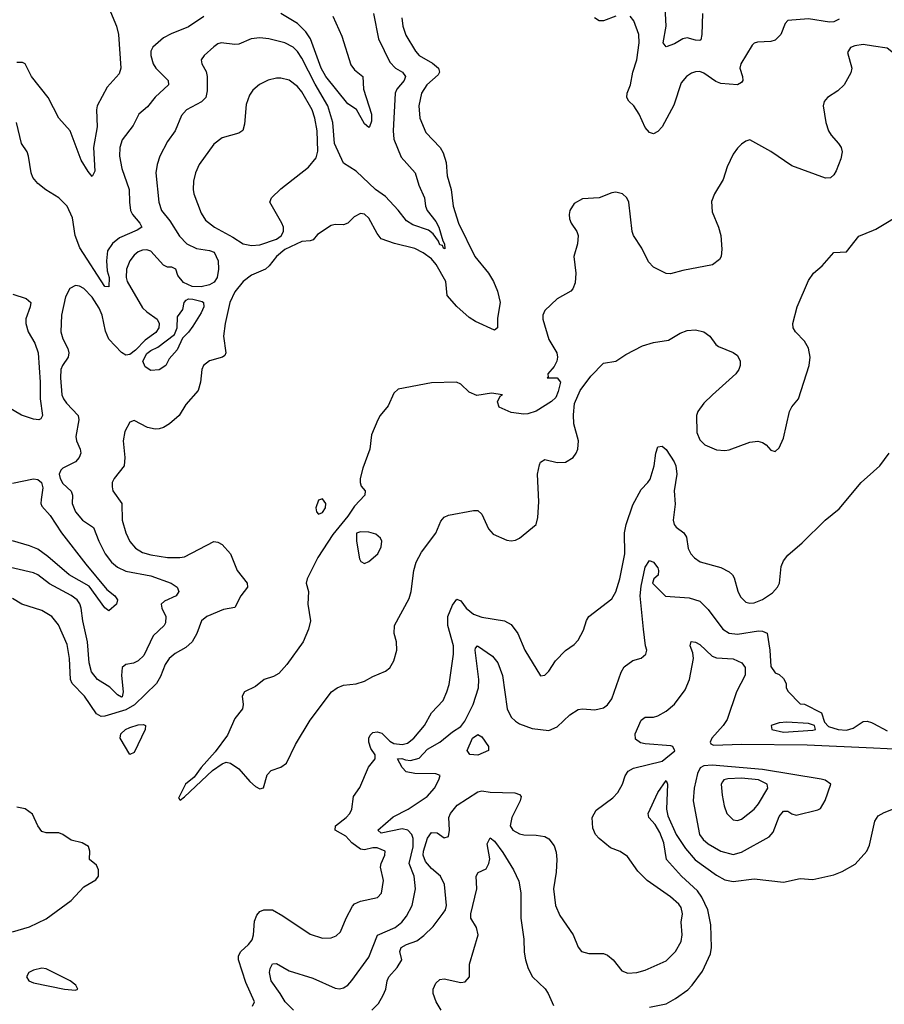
# Model space of a CAD drawing. Header units: inches. Extents: x 1552611 to 1694776, y 811966 to 917215.
# Tile 405 of 549: x 1655924 to 1660051, y 861218 to 865921. Entities that reach past the tile are written whole.
import ezdxf

# ---------------------------------------------------------------- set-up
doc = ezdxf.new("R2010")
doc.units = ezdxf.units.IN
doc.header["$MEASUREMENT"] = 0
doc.layers.add('B6856', color=7, linetype='Continuous')
doc.layers.add('B6866', color=7, linetype='Continuous')

msp = doc.modelspace()

# ---------------------------------------------------------------- linework, layer by layer
at = {"layer": 'B6856', "color": 5}
for points, elevation in [([(1659182.9, 865950), (1659180.4, 865850), (1659175.5, 865824.5), (1659170, 865821), (1659150, 865823.2), (1659110, 865834.8), (1659090, 865829.8), (1659050, 865806.5), (1659010, 865791.3), (1658995.1, 865810), (1659009.3, 865890), (1659002.7, 866010)], 860), ([(1656350, 865978.4), (1656386.1, 865890), (1656395.9, 865850), (1656405.8, 865690), (1656398, 865662), (1656341, 865599), (1656294.4, 865510), (1656290.1, 865490), (1656294.3, 865410), (1656276.1, 865310), (1656282, 865198), (1656270, 865172.7), (1656250, 865196.2), (1656216.5, 865250), (1656164.7, 865390), (1656111.3, 865451.3), (1656059.9, 865550), (1655980.2, 865650), (1655950, 865711), (1655937.3, 865717.3), (1655910, 865716.5)], 820), ([(1657612.9, 865950), (1657636.6, 865830), (1657690, 865717.5), (1657718, 865690), (1657751.1, 865670), (1657765.6, 865650), (1657758.8, 865630), (1657723.6, 865590), (1657715.6, 865570), (1657707.3, 865390), (1657709.7, 865349.7), (1657744.3, 865264.3), (1657811, 865190), (1657828.7, 865130), (1657856.3, 865070), (1657861.3, 865030), (1657868.8, 865010), (1657910, 864957.4), (1657925.1, 864930), (1657944.2, 864864.2), (1657952.4, 864850), (1657953.4, 864826.6), (1657946.2, 864830), (1657942, 864842), (1657930, 864845.3), (1657922.8, 864862.8), (1657897.7, 864897.7), (1657875.1, 864915.1), (1657801.2, 864941.2), (1657770, 864959.9), (1657730, 865011.3), (1657670, 865075.9), (1657621.6, 865110), (1657530, 865197.7), (1657470, 865235.6), (1657425.9, 865330), (1657418.3, 865430), (1657395.2, 865510), (1657333.9, 865613.9), (1657270, 865737.2), (1657250, 865769.8), (1657230, 865789.8), (1657190, 865811.3), (1657113.2, 865830), (1657070, 865834.6), (1657029.5, 865830.5), (1656970, 865804.2), (1656950, 865802.2), (1656886, 865810), (1656870, 865806.6), (1656850, 865791.9), (1656804.9, 865750), (1656790.4, 865730), (1656794, 865710), (1656813.8, 865673.9), (1656818.5, 865650), (1656818.6, 865581.4), (1656812.2, 865550), (1656791.3, 865528.7), (1656720.3, 865490), (1656695.8, 865464.2), (1656665.4, 865390), (1656630, 865339.7), (1656593.4, 865270), (1656579.7, 865230), (1656574, 865190), (1656587.7, 865050), (1656600.2, 865010), (1656640.2, 864960.2), (1656686.8, 864886.8), (1656722, 864850), (1656767.8, 864827.8), (1656830, 864819.3), (1656851.4, 864810), (1656870.6, 864770), (1656873.2, 864730), (1656866.8, 864690), (1656852.1, 864667.9), (1656830, 864654.5), (1656790, 864644.6), (1656746.8, 864646.8), (1656705.2, 864665.2), (1656679.1, 864699.1), (1656669.4, 864730), (1656650, 864739.1), (1656630, 864738.4), (1656610, 864748.2), (1656550, 864816), (1656530, 864821.4), (1656510, 864819.9), (1656490, 864812.8), (1656470, 864796.8), (1656449.4, 864770), (1656433.7, 864730), (1656431.6, 864690), (1656436.6, 864670), (1656510, 864545.4), (1656530, 864525.2), (1656579.6, 864490), (1656590.2, 864470), (1656587.6, 864450), (1656572.9, 864427.1), (1656522, 864390), (1656476.9, 864343.1), (1656450, 864322.4), (1656430, 864319.3), (1656410, 864331.8), (1656350, 864395.3), (1656333.7, 864433.7), (1656316.7, 864510), (1656302.8, 864542.8), (1656270, 864595.4), (1656230, 864637.7), (1656210, 864648.2), (1656190, 864650.8), (1656162.9, 864637.1), (1656143, 864597), (1656122.7, 864510), (1656120.4, 864430), (1656130, 864396.5), (1656154.1, 864350), (1656158.8, 864330), (1656155.1, 864310), (1656128.2, 864270), (1656120.4, 864250), (1656118.1, 864210), (1656125, 864130), (1656132.6, 864110), (1656147.1, 864090), (1656202.2, 864030), (1656205.4, 864010), (1656191.7, 863930), (1656194.2, 863910), (1656212.6, 863870), (1656215.2, 863850), (1656208, 863830), (1656190, 863809.8), (1656130, 863779.4), (1656120.2, 863770), (1656113, 863750), (1656116.6, 863730), (1656130, 863705.6), (1656169.5, 863669.5), (1656175.5, 863650), (1656174.4, 863610), (1656190.8, 863570), (1656224.1, 863530), (1656276.4, 863496.4), (1656300.8, 863430), (1656332, 863370), (1656361.7, 863330), (1656390, 863306.1), (1656430, 863286.3), (1656550, 863264.5), (1656647.6, 863230), (1656675.5, 863210), (1656683.6, 863190), (1656670.3, 863170), (1656615.6, 863144.4), (1656598.9, 863130), (1656602.8, 863110), (1656620.7, 863070), (1656619.1, 863040.9), (1656613, 863027), (1656561.7, 862978.3), (1656515.7, 862884.3), (1656490, 862858.7), (1656467.7, 862847.7), (1656430, 862841.1), (1656412.5, 862827.5), (1656409, 862789), (1656417.5, 862710), (1656412.5, 862687.5), (1656410, 862685.6), (1656390, 862695.8), (1656353.5, 862733.5), (1656295.3, 862770), (1656267.1, 862807), (1656255.4, 862850), (1656247, 862950), (1656225.2, 863050), (1656217.1, 863110), (1656211.2, 863131.2), (1656198.3, 863150), (1656170, 863170.4), (1656066, 863226), (1656010, 863269.8), (1655990, 863279.8), (1655810, 863319.8)], 860), ([(1657747.8, 865930), (1657753.4, 865890), (1657767.1, 865847), (1657814, 865770), (1657830.3, 865750), (1657894, 865714), (1657922.3, 865690), (1657928.3, 865670), (1657921.9, 865658.1), (1657867.8, 865610), (1657842.2, 865570), (1657829.4, 865510), (1657834.5, 865450), (1657862.8, 865382.8), (1657931.4, 865311.4), (1657945.5, 865285.5), (1657958.9, 865239), (1657964.7, 865175.3), (1657983.1, 865110), (1657993.8, 865030), (1658018.3, 864950), (1658096.3, 864790), (1658162, 864710), (1658185.4, 864670), (1658204.5, 864624.5), (1658217.8, 864570), (1658204.8, 864495.2), (1658204.9, 864450), (1658190, 864438.8), (1658099.2, 864479.2), (1658070, 864499), (1658010, 864551.6), (1657964.3, 864604.3), (1657958.1, 864670), (1657911.3, 864751.3), (1657890, 864779.2), (1657850, 864807.7), (1657810, 864828.2), (1657712.7, 864852.7), (1657650, 864874.8), (1657630, 864899.7), (1657590, 864972.6), (1657570, 864992.8), (1657550, 864995.6), (1657520.7, 864979.3), (1657490, 864949.3), (1657470, 864940.9), (1657430, 864942.9), (1657410, 864938.4), (1657344.8, 864895.2), (1657324.7, 864870), (1657310, 864864.5), (1657270, 864862), (1657190, 864822.8), (1657150, 864790.6), (1657115, 864745), (1657097.6, 864730), (1657030, 864701.1), (1656990.8, 864670), (1656950, 864620.8), (1656926.8, 864570), (1656905.1, 864470), (1656897.1, 864410), (1656907.1, 864330), (1656903, 864317), (1656891.4, 864308.6), (1656830, 864292.1), (1656801.5, 864270), (1656793.6, 864250), (1656787.6, 864190), (1656775.8, 864150), (1656716.8, 864083.2), (1656685, 864030), (1656639.6, 863990), (1656610, 863972.7), (1656590, 863966.8), (1656570, 863965.6), (1656533.4, 863973.4), (1656470, 864007.3), (1656450, 863999.3), (1656425.7, 863954.3), (1656418, 863910), (1656426.3, 863830), (1656422.6, 863790), (1656375.3, 863730), (1656365.3, 863710), (1656364.9, 863690), (1656368.7, 863670), (1656411.9, 863610), (1656412.3, 863530), (1656430.1, 863470), (1656449.2, 863429.2), (1656476.7, 863396.7), (1656510, 863376.1), (1656550, 863364.6), (1656630, 863352.8), (1656688.1, 863351.9), (1656710, 863356.2), (1656850, 863428.7), (1656870, 863426.1), (1656890, 863414.6), (1656930.7, 863370), (1656961.8, 863290), (1657010.2, 863230), (1657011.8, 863210), (1656980.1, 863170), (1656950, 863113.5), (1656896.3, 863103.7), (1656817.6, 863070), (1656791.5, 863050), (1656770.1, 862990), (1656746.6, 862950), (1656717.1, 862922.9), (1656665.5, 862894.5), (1656637.5, 862870), (1656618.3, 862841.7), (1656596.1, 862783.9), (1656576.3, 862750), (1656471.9, 862648.1), (1656430, 862624.1), (1656330, 862593.8), (1656312.5, 862592.5), (1656290, 862606), (1656233.7, 862690), (1656173.9, 862750), (1656166.4, 862770), (1656161.5, 862870), (1656150, 862937), (1656109.8, 863030), (1656077.6, 863070), (1656030, 863099.8), (1655934.7, 863130), (1655890, 863156.2)], 880), ([(1656803.1, 865936.9), (1656730, 865887.3), (1656646.5, 865853.5), (1656610, 865834), (1656559.6, 865790), (1656550.2, 865770), (1656549.2, 865750), (1656560.2, 865710), (1656574.2, 865690), (1656632.4, 865630), (1656634.9, 865610), (1656570, 865550.7), (1656534.6, 865505.4), (1656493.1, 865470), (1656464.7, 865415.3), (1656413.5, 865346.5), (1656401.3, 865310), (1656400.9, 865270), (1656411.6, 865210), (1656446.9, 865110), (1656447.6, 865050), (1656453.3, 865010), (1656463, 864990), (1656497.2, 864950), (1656506.5, 864930), (1656484.8, 864915.2), (1656400.3, 864879.7), (1656367.3, 864852.7), (1656343.4, 864816.6), (1656337.4, 864770), (1656341.9, 864721.9), (1656350.8, 864689.2), (1656350, 864644.5), (1656330, 864647), (1656210.9, 864830.9), (1656188.5, 864890), (1656175.4, 864975.4), (1656150.7, 865030), (1656110, 865070.9), (1656047.9, 865107.9), (1656010, 865138), (1655986.6, 865166.6), (1655978, 865190), (1655966.4, 865270), (1655959.2, 865290), (1655932.1, 865330), (1655908.7, 865430)], 840), ([(1657418.3, 865938.3), (1657462.1, 865842.1), (1657505, 865705), (1657521.9, 865681.9), (1657561.3, 865650), (1657564.2, 865590), (1657602.8, 865470), (1657603.1, 865436.9), (1657594, 865410), (1657590, 865406), (1657570, 865423.7), (1657531.7, 865491.7), (1657490, 865519.8), (1657385.6, 865650), (1657362.4, 865690), (1657311.4, 865830), (1657290, 865863.4), (1657250, 865903.2), (1657170, 865951)], 840), ([(1658770, 865937.7), (1658710, 865915.7), (1658690, 865915), (1658667.9, 865930)], 880), ([(1659836.2, 865923.8), (1659810, 865910.3), (1659790, 865908.9), (1659690, 865924.5), (1659590, 865917.8), (1659577.1, 865902.9), (1659557.5, 865850), (1659530, 865823.6), (1659510, 865817.4), (1659446.4, 865813.6), (1659430.3, 865809.7), (1659420.2, 865799.8), (1659365.8, 865710), (1659362, 865690), (1659374.1, 865650), (1659375.3, 865630), (1659370, 865620.9), (1659350, 865610.6), (1659270, 865616.9), (1659246.4, 865626.4), (1659190, 865665), (1659170, 865672.9), (1659150, 865672.5), (1659130, 865666), (1659107, 865650), (1659080.9, 865619.1), (1659046.8, 865513.2), (1658991.4, 865410), (1658970, 865386.3), (1658950, 865375.6), (1658930, 865381.6), (1658910, 865405.6), (1658881.4, 865470), (1658855.8, 865510), (1658832.2, 865532.2), (1658822, 865550), (1658823.5, 865570), (1658840.2, 865610), (1658850.5, 865670), (1658869.9, 865730.1), (1658881.4, 865810), (1658879.6, 865850), (1658856.1, 865916), (1658838, 865938)], 880), ([(1660000, 865794.7), (1659950, 865802.2), (1659910, 865797), (1659890, 865787.8), (1659875.8, 865764.2), (1659896.3, 865690), (1659892.1, 865667.9), (1659859.7, 865610), (1659830, 865581.8), (1659779.7, 865550), (1659764.8, 865530), (1659758.5, 865510), (1659772.8, 865430), (1659785.3, 865390), (1659796.9, 865370), (1659832.9, 865330), (1659845.3, 865310), (1659850.2, 865290), (1659844, 865256), (1659821.2, 865198.8), (1659810, 865179.5), (1659793.7, 865166.3), (1659770, 865163.5), (1659610, 865223.8), (1659510, 865291.8), (1659410, 865346.6), (1659390, 865340.4), (1659370, 865326), (1659350, 865307.1), (1659330, 865278.7), (1659301.4, 865218.6), (1659282.6, 865157.4), (1659240.3, 865090), (1659226.9, 865053.1), (1659230, 865002.8), (1659260.2, 864930), (1659270.9, 864890.9), (1659275.5, 864824.5), (1659272.6, 864790), (1659264.7, 864775.3), (1659230.4, 864750), (1659090, 864723.6), (1659030, 864707), (1659010, 864709.6), (1658950, 864738.7), (1658925.3, 864765.3), (1658893.6, 864830), (1658854.3, 864890), (1658846.9, 864910), (1658830.9, 865050), (1658822.4, 865070), (1658801.2, 865090), (1658770, 865096.9), (1658750, 865093.6), (1658690, 865069.6), (1658610, 865065.6), (1658570, 865043.7), (1658550.4, 865010), (1658547.4, 864990), (1658548.9, 864970), (1658557, 864950), (1658583.1, 864910), (1658590.3, 864890), (1658586.7, 864850), (1658569.2, 864790.8), (1658579.1, 864710), (1658576, 864664), (1658564.2, 864635.8), (1658554.8, 864625.2), (1658490, 864587.6), (1658430, 864531.5), (1658420.9, 864510), (1658420.8, 864490), (1658450, 864394), (1658487.9, 864330), (1658491.5, 864310), (1658487.5, 864290), (1658474.9, 864265.1), (1658444.6, 864230), (1658446.8, 864213.2), (1658442, 864210), (1658490, 864210.4), (1658504.9, 864190), (1658494.9, 864145.1), (1658482.8, 864117.2), (1658462.6, 864097.4), (1658390, 864051.6), (1658350, 864038), (1658330, 864036.9), (1658270, 864044.4), (1658212, 864070), (1658204.2, 864095.8), (1658217.2, 864122.8), (1658228, 864130), (1658176.6, 864136.6), (1658106.3, 864126.3), (1658070, 864141.6), (1658030, 864179.5), (1658009.6, 864189.6), (1657890, 864186.3), (1657730, 864155.6), (1657710, 864137.6), (1657683.5, 864076.5), (1657644, 864030), (1657632.9, 864010), (1657602.5, 863937.5), (1657595.1, 863870), (1657561.4, 863778.6), (1657548.6, 863730), (1657548.4, 863710), (1657553.8, 863693.8), (1657572.9, 863670), (1657570.8, 863650), (1657522.6, 863597.4), (1657490, 863549.4), (1657417.9, 863462.1), (1657347.2, 863352.8), (1657296.3, 863250), (1657291.9, 863230), (1657302.8, 863190), (1657299.7, 863130), (1657311.3, 863050), (1657303.2, 863010), (1657277.3, 862950), (1657199.5, 862840.5), (1657161.2, 862798.8), (1657135.5, 862784.5), (1657090.4, 862770), (1657050, 862735.8), (1656996.4, 862710), (1656985.3, 862690), (1656990.2, 862650), (1656987, 862630), (1656950, 862583.6), (1656915.5, 862504.5), (1656856.4, 862423.6), (1656790, 862349.7), (1656756.2, 862303.8), (1656715.6, 862270), (1656682.3, 862202.3), (1656690, 862194), (1656710, 862208.8), (1656844.9, 862335.1), (1656890, 862367.4), (1656910, 862374.7), (1656930, 862370.2), (1656970, 862342.7), (1657022.2, 862282.2), (1657050, 862258.5), (1657070, 862247.6), (1657087.8, 862252.2), (1657105.2, 862314.8), (1657124.7, 862335.3), (1657170, 862350.2), (1657198, 862370), (1657241, 862459), (1657310, 862575.5), (1657412.6, 862710), (1657439.6, 862730), (1657470, 862742.2), (1657530, 862749.2), (1657570, 862761.6), (1657610, 862784.7), (1657669.9, 862810.1), (1657690, 862826), (1657710, 862858.7), (1657724.4, 862910), (1657722.1, 862950), (1657710.7, 862990), (1657713, 863027), (1657783.4, 863156.6), (1657792.5, 863190), (1657804.5, 863290), (1657815.7, 863330), (1657842.2, 863377.8), (1657910, 863469.2), (1657934.9, 863525.1), (1657950, 863544.2), (1657970, 863554.4), (1658090, 863577.6), (1658110, 863576.5), (1658130, 863559.5), (1658161.3, 863490), (1658183.5, 863463.5), (1658250, 863435.3), (1658270, 863432.2), (1658290, 863434.4), (1658310, 863444.9), (1658389.4, 863510), (1658397.2, 863542.7), (1658401.3, 863618.7), (1658395.6, 863750), (1658404.8, 863795.2), (1658410, 863807.3), (1658430, 863820.5), (1658490, 863806), (1658530, 863807.7), (1658565.6, 863830), (1658580.5, 863850), (1658588.2, 863870), (1658591.1, 863910), (1658569.6, 863990.4), (1658567, 864033), (1658572.7, 864087.3), (1658599, 864150), (1658650, 864218.8), (1658710, 864281), (1658770, 864290.4), (1658818, 864322), (1658897.2, 864362.8), (1658950, 864379.1), (1659021.2, 864390), (1659075.9, 864424.1), (1659110, 864436.5), (1659150, 864439.6), (1659190.2, 864430.2), (1659218.7, 864410), (1659247.2, 864370), (1659259.7, 864359.7), (1659330, 864331.7), (1659350, 864316.4), (1659363.6, 864290), (1659363.6, 864270), (1659356.2, 864250), (1659341.8, 864230), (1659230.3, 864130), (1659190, 864089.7), (1659160.2, 864050), (1659154.2, 864030), (1659157, 863950), (1659170, 863914.6), (1659194.3, 863890), (1659250, 863866.6), (1659290, 863863), (1659310, 863865.8), (1659410, 863903.6), (1659447.3, 863907.3), (1659470, 863901.6), (1659487.3, 863890), (1659510, 863865.5), (1659530, 863859.3), (1659550, 863876.4), (1659570, 863921.6), (1659598.1, 864050), (1659610, 864072.7), (1659641.5, 864110), (1659693, 864270), (1659697.1, 864310), (1659690, 864352.7), (1659670, 864385.1), (1659627.6, 864430), (1659616.3, 864450), (1659614.3, 864470), (1659635.1, 864550), (1659690, 864675.5), (1659713, 864710), (1659753.8, 864746.2), (1659810, 864808.5), (1659870, 864812.9), (1659930, 864887), (1660000, 864916.3)], 920), ([(1655890.8, 864610.8), (1655954.9, 864590), (1655976.9, 864570), (1655974.2, 864550), (1655953, 864493), (1655952.4, 864470), (1655964.7, 864430), (1655996.3, 864376.3), (1656012.6, 864330), (1656022.1, 864190), (1656021.1, 864110), (1656033.4, 864030), (1656025.4, 864014.6), (1656014.8, 864010), (1655990, 864013), (1655932.5, 864032.5), (1655870, 864068.7)], 840), ([(1657035.1, 861210), (1657045.1, 861230), (1657002.6, 861322.6), (1656967.8, 861430), (1656969, 861450), (1656979.8, 861470), (1657016.1, 861503.9), (1657033.1, 861526.9), (1657039.6, 861550), (1657045.2, 861614.8), (1657055.7, 861644.3), (1657070, 861660.9), (1657090, 861670.2), (1657130, 861669.2), (1657180.7, 861640.7), (1657310, 861552.7), (1657370, 861534.3), (1657410, 861535.3), (1657434.5, 861545.5), (1657454.9, 861565.1), (1657481.5, 861630), (1657512.5, 861687.5), (1657522.5, 861697.5), (1657550, 861711.6), (1657632.3, 861727.7), (1657651.5, 861748.5), (1657659.9, 861810), (1657646.7, 861873.3), (1657648.7, 861891.3), (1657666.6, 861930), (1657668.7, 861950), (1657630, 861965), (1657610, 861965.3), (1657570, 861956), (1657550, 861959.2), (1657509.9, 861990), (1657481, 862021), (1657429.1, 862050), (1657431.1, 862070), (1657482.6, 862110), (1657499.7, 862130), (1657509.6, 862150), (1657516.9, 862210), (1657546.9, 862253.1), (1657589, 862351), (1657621, 862390), (1657619.9, 862410), (1657600.5, 862440.5), (1657590.2, 862470), (1657590.2, 862490), (1657596.2, 862503.8), (1657610, 862516.8), (1657630, 862520.2), (1657653.1, 862513.1), (1657690, 862475.2), (1657710, 862464.4), (1657750, 862459.9), (1657774.4, 862465.6), (1657805.5, 862490), (1657856.8, 862550), (1657889.4, 862610.6), (1657944.8, 862670), (1657963.5, 862710), (1657973.7, 862746.3), (1657994.6, 862890), (1657993.9, 862930), (1657967.9, 863027.9), (1657967.7, 863070), (1657990, 863124), (1658010, 863153.4), (1658030, 863144.9), (1658055.1, 863110), (1658090, 863082.3), (1658130, 863067.1), (1658237.3, 863050), (1658270, 863032.6), (1658301, 862990), (1658334.4, 862910), (1658410, 862787.3), (1658430, 862790.7), (1658449.3, 862810), (1658480.8, 862859.2), (1658530, 862908), (1658570, 862936.4), (1658590, 862957.1), (1658615.3, 863004.7), (1658628.8, 863051.2), (1658640.7, 863070), (1658750, 863154.9), (1658770, 863188.2), (1658789.1, 863250), (1658813.3, 863370), (1658810.8, 863470), (1658818.3, 863510), (1658850, 863603.6), (1658890, 863677), (1658922.4, 863710), (1658932.9, 863727.1), (1658952.8, 863790), (1658960.2, 863850), (1658970, 863880.3), (1658990, 863884.7), (1659010, 863867.9), (1659047.9, 863810), (1659055.5, 863790), (1659060.4, 863750), (1659048.2, 863670), (1659052.6, 863607.4), (1659042.7, 863530), (1659048.4, 863510), (1659057.6, 863497.6), (1659093.7, 863470), (1659107.6, 863450), (1659114.6, 863394.6), (1659127.6, 863370), (1659144.6, 863350), (1659171.4, 863331.4), (1659270, 863303.9), (1659310, 863284.6), (1659325.8, 863270), (1659334.5, 863254.5), (1659352.2, 863192.2), (1659364.9, 863164.9), (1659390, 863139.2), (1659410, 863133.7), (1659430, 863135.5), (1659470, 863151.8), (1659516.7, 863183.3), (1659541.6, 863210), (1659550.7, 863230), (1659558.8, 863310), (1659570, 863336.6), (1659590, 863362.8), (1659658.4, 863421.6), (1659769.3, 863530), (1659834.9, 863585.1), (1659941.4, 863710), (1660000, 863763)], 880), ([(1655890, 863708), (1655990, 863727.8), (1656010, 863725.1), (1656027.7, 863710), (1656035, 863685), (1656025.5, 863630), (1656025, 863610), (1656030, 863597.6), (1656070, 863552.9), (1656122.7, 863470), (1656240.2, 863320.2), (1656339.2, 863199.2), (1656377.6, 863170), (1656390.3, 863150), (1656385.7, 863130), (1656350, 863098), (1656330, 863111.5), (1656255, 863215), (1656160.6, 863270), (1656057.7, 863357.7), (1656010, 863391.4), (1655970, 863408.5), (1655890, 863431.3)], 840), ([(1657230.4, 861190), (1657190.3, 861230.3), (1657167.9, 861270), (1657124.7, 861330), (1657115.5, 861370), (1657118.8, 861390), (1657130, 861411.2), (1657150, 861412.9), (1657210, 861377.5), (1657322.9, 861342.9), (1657430, 861295.9), (1657450, 861292.3), (1657470, 861296.5), (1657490, 861309.1), (1657510, 861331.6), (1657590, 861442.7), (1657632, 861548), (1657715.6, 861584.4), (1657747.5, 861610), (1657770, 861638.6), (1657796.8, 861690), (1657812.9, 861770), (1657806.4, 861830), (1657783.6, 861890), (1657802.8, 861970), (1657801.9, 862010), (1657796.4, 862030), (1657777.4, 862050), (1657750, 862056.2), (1657650, 862036.4), (1657633, 862050), (1657706.4, 862113.6), (1657777.8, 862150), (1657868.2, 862210), (1657903.6, 862250), (1657925.1, 862290), (1657931, 862311), (1657910, 862319.3), (1657810, 862320.8), (1657768.6, 862328.6), (1657748.8, 862348.8), (1657727.5, 862390), (1657747.7, 862392.3), (1657765.3, 862385.3), (1657790, 862383.1), (1657830, 862393.3), (1657870, 862436.4), (1657930, 862469.6), (1657990, 862519.4), (1658030, 862544.8), (1658049.2, 862570), (1658089.2, 862650), (1658113.4, 862730), (1658115, 862770), (1658098.2, 862910), (1658100, 862920), (1658109, 862930), (1658181.2, 862881.2), (1658206.5, 862850), (1658228, 862788), (1658250.9, 862630), (1658270.1, 862590.1), (1658290, 862570.2), (1658310, 862558.2), (1658370, 862535.5), (1658450, 862526.5), (1658490, 862543.6), (1658550, 862600.9), (1658590, 862626), (1658610, 862628.8), (1658670, 862624.9), (1658710, 862633.7), (1658730, 862648.5), (1658750, 862677.1), (1658795.6, 862804.4), (1658810, 862830.4), (1658850, 862860.7), (1658890, 862870.8), (1658913.2, 862890), (1658918, 862910), (1658911.2, 862931.2), (1658901.1, 863010), (1658885.8, 863170), (1658890, 863216), (1658910, 863306.8), (1658930, 863338.8), (1658950, 863330.6), (1658970, 863302.8), (1658974, 863290), (1658971.5, 863268.5), (1658950.7, 863250), (1658943.8, 863230), (1659007, 863167), (1659119.8, 863159.8), (1659170, 863144), (1659210, 863104.2), (1659280.2, 863010), (1659310, 862990.9), (1659350, 862986.8), (1659450, 863002.3), (1659470, 863001.2), (1659491.4, 862991.4), (1659505.4, 862910), (1659510, 862831.3), (1659530, 862802), (1659550, 862794), (1659570, 862774), (1659582, 862750), (1659582, 862730), (1659591.6, 862711.6), (1659650, 862654), (1659670, 862652), (1659751.1, 862611.1), (1659766, 862566), (1659785.5, 862545.5), (1659830.3, 862530.3), (1659870, 862527.1), (1659903.1, 862536.9), (1659950, 862569), (1659970, 862570.2), (1659990, 862564.7), (1660000, 862559.2)], 860), ([(1657605.4, 861190), (1657637.2, 861222.8), (1657658.8, 861261.2), (1657671.7, 861290), (1657677.7, 861330), (1657685.5, 861350), (1657725.8, 861394.2), (1657748.3, 861430), (1657739.1, 861470), (1657745.5, 861490), (1657770, 861504.2), (1657818.8, 861521.1), (1657853.7, 861546.3), (1657898, 861590), (1657945.9, 861654.1), (1657955.7, 861670), (1657960.6, 861690), (1657952.2, 861790), (1657932.3, 861830), (1657890, 861867.3), (1657860.8, 861900.8), (1657850.2, 861930), (1657851.4, 861950), (1657870, 862012.2), (1657890, 862038.8), (1657916.5, 862036.5), (1657950, 862013.1), (1657970, 862020.5), (1657976.2, 862050), (1657973.1, 862110), (1657980.4, 862130), (1658012, 862170), (1658110, 862233.8), (1658130, 862237.6), (1658170, 862231.4), (1658287.7, 862227.7), (1658310, 862220.4), (1658316.9, 862210), (1658312.9, 862190), (1658272.7, 862110), (1658265.8, 862070), (1658278.3, 862050), (1658310, 862032.9), (1658330, 862027.5), (1658390, 862026.7), (1658430, 862019.5), (1658450, 862008.2), (1658475.3, 861975.2), (1658484.4, 861944.4), (1658487.9, 861910), (1658484.7, 861850), (1658472.6, 861770), (1658482, 861690), (1658501.6, 861641.6), (1658565.5, 861550), (1658590, 861491.3), (1658606, 861470), (1658641.1, 861461.1), (1658710, 861461.6), (1658730, 861453), (1658757.3, 861430), (1658798, 861378), (1658827.4, 861367.4), (1658870, 861370.2), (1658910, 861380.8), (1659010, 861426.5), (1659054.5, 861470), (1659081.1, 861518.9), (1659085.6, 861550), (1659082.2, 861610), (1659087.6, 861650), (1659080.9, 861680.9), (1659070, 861696.4), (1659030, 861730.8), (1658919.7, 861810), (1658874.6, 861854.6), (1658824.9, 861924.9), (1658790, 861947.6), (1658744.8, 861964.8), (1658689.6, 862010), (1658673, 862030), (1658659.7, 862059.8), (1658656.9, 862110), (1658675.2, 862144.8), (1658755.9, 862204.1), (1658779.7, 862230), (1658802, 862270), (1658814.7, 862310), (1658828.8, 862331.2), (1658854.2, 862345.8), (1658990, 862379.6), (1659051.7, 862428.3), (1659040.9, 862450), (1659032.2, 862452.2), (1658910, 862461.8), (1658887.8, 862467.8), (1658864.2, 862484.2), (1658862.2, 862510), (1658890, 862575.8), (1658910, 862590.3), (1658950, 862590.2), (1658970, 862596.1), (1659010, 862617.6), (1659050, 862651.5), (1659100.4, 862719.7), (1659121.4, 862770), (1659140.5, 862870), (1659137.4, 862897.4), (1659125, 862930), (1659128.6, 862951.4), (1659150, 862947.7), (1659170, 862937.1), (1659230, 862881.7), (1659250, 862873), (1659330, 862869.1), (1659370.4, 862850), (1659386.3, 862826.3), (1659386.5, 862790), (1659346, 862710), (1659301.3, 862578.7), (1659282.3, 862550), (1659228, 862490), (1659220.3, 862470), (1659223, 862463), (1659235.8, 862455.8), (1659370, 862461.5), (1659682.4, 862457.6), (1660000, 862442.5)], 840), ([(1658930, 861204.8), (1659010, 861221.1), (1659054.5, 861245.5), (1659112.7, 861287.3), (1659134.7, 861310), (1659182.8, 861377.2), (1659220.8, 861459.2), (1659226.8, 861490), (1659222.7, 861597.3), (1659208.3, 861670), (1659180.1, 861730), (1659159.5, 861759.5), (1659083.4, 861830), (1659011.3, 861910), (1658998.3, 861990), (1658979.1, 862039.1), (1658956.6, 862076.6), (1658926.6, 862110), (1658923.5, 862130), (1658969.9, 862230.1), (1659010, 862287.3), (1659016.1, 862270), (1659011, 862150), (1659017.9, 862117.9), (1659058, 862030), (1659102, 861962), (1659148.6, 861908.6), (1659250, 861835.4), (1659290, 861812.8), (1659330, 861804.6), (1659430, 861817.7), (1659570, 861800.8), (1659650, 861819.5), (1659710, 861814.3), (1659810, 861836.1), (1659850, 861852.3), (1659912.6, 861887.4), (1659968, 861950), (1659981.1, 861979), (1660000, 862064.5)], 820), ([(1655890, 861564.7), (1655970, 861588.9), (1656050, 861625.9), (1656170, 861714.5), (1656230, 861779), (1656286.7, 861813.3), (1656299.2, 861830), (1656300.2, 861860.2), (1656290, 861883.5), (1656257, 861910), (1656258, 861950), (1656251.7, 861971.7), (1656222, 861990), (1656170, 862002.4), (1656130, 862029.6), (1656110, 862038), (1656050, 862037), (1656030, 862043.7), (1656009.6, 862070), (1655985.6, 862125.6), (1655950, 862152.3), (1655910, 862159.5)], 920), ([(1657936.3, 861190), (1657911.5, 861230), (1657897.6, 861270), (1657897.6, 861290), (1657910, 861318.8), (1657930, 861337.1), (1657950, 861340.4), (1658030, 861322.7), (1658050, 861324.9), (1658070.8, 861350), (1658071.6, 861410), (1658112.4, 861550), (1658105.2, 861585.2), (1658076.8, 861630), (1658076.8, 861650), (1658105.5, 861770), (1658102.4, 861830), (1658113, 861847), (1658150, 861865.7), (1658164, 861890), (1658167.6, 861912.4), (1658155.9, 861984.1), (1658170, 862014), (1658190, 861996.9), (1658230, 861942.7), (1658280.8, 861860.8), (1658306.5, 861806.5), (1658316.3, 861750), (1658316.6, 861630), (1658330.2, 861530), (1658332, 861468), (1658337.6, 861430), (1658351.7, 861390), (1658371.2, 861350), (1658431.6, 861291.6), (1658446.2, 861270), (1658472, 861212)], 820)]:
    msp.add_lwpolyline(points, dxfattribs=dict(at, elevation=elevation))
for points, elevation in [([(1657170, 865642.3), (1657150, 865642.3), (1657110, 865632.8), (1657068.9, 865611.1), (1657036, 865584), (1657020.1, 865559.9), (1657004.5, 865515.5), (1656997.5, 865422.5), (1656988.2, 865391.8), (1656970, 865379.8), (1656890, 865357.2), (1656850, 865327.1), (1656780.7, 865230), (1656763.2, 865190), (1656753.5, 865150), (1656751.9, 865110), (1656755.6, 865090), (1656790, 864996.3), (1656810, 864964.2), (1656853.1, 864930), (1656941.9, 864881.9), (1656990, 864850.3), (1657030, 864841.8), (1657070, 864845.2), (1657150, 864873.3), (1657171.8, 864888.2), (1657182.9, 864910), (1657182.4, 864930), (1657174.7, 864950), (1657118.2, 865050), (1657125.3, 865070), (1657170, 865112.7), (1657302.5, 865217.5), (1657338.5, 865261.5), (1657347.1, 865292.9), (1657344.1, 865390), (1657333.2, 865450), (1657319.7, 865490), (1657270, 865576), (1657250, 865602.4), (1657210, 865632.1)], 880), ([(1656550, 864245.3), (1656522.3, 864262.3), (1656512.2, 864290), (1656530, 864326.4), (1656550, 864341.3), (1656583.3, 864356.7), (1656662, 864418), (1656675.6, 864450), (1656677.5, 864502.5), (1656702.5, 864537.5), (1656709.7, 864570.3), (1656718.4, 864581.6), (1656730, 864588), (1656750, 864587), (1656795.2, 864575.2), (1656801.6, 864570), (1656802.8, 864550), (1656790, 864521.3), (1656750, 864457.6), (1656730, 864428.4), (1656700.7, 864399.3), (1656675.4, 864344.6), (1656638, 864302), (1656621.3, 864270), (1656590, 864248.7)], 860), ([(1657370, 863631.9), (1657350, 863626), (1657337.6, 863590), (1657340.7, 863570), (1657350, 863559.6), (1657370, 863566.9), (1657383.7, 863590), (1657385.5, 863610)], 920), ([(1657550, 863475.3), (1657531.6, 863468.4), (1657530.8, 863430), (1657545.8, 863345.9), (1657552.8, 863332.8), (1657570, 863323.8), (1657590, 863332.7), (1657633.5, 863370), (1657650, 863402.8), (1657652.8, 863430), (1657645.4, 863445.4), (1657624.1, 863464.1), (1657590, 863473.2)], 940), ([(1659586.5, 862566.5), (1659550, 862563), (1659511, 862550), (1659514, 862530), (1659570, 862518.7), (1659710, 862527.9), (1659722, 862530), (1659718, 862550), (1659690, 862559.3)], 860), ([(1656450, 862411.1), (1656403.6, 862490), (1656407.3, 862510), (1656428.5, 862530), (1656450, 862540.7), (1656490, 862552.8), (1656514.1, 862554.1), (1656523.6, 862550), (1656522.3, 862530), (1656470, 862421.7)], 880), ([(1658110, 862408.3), (1658071.9, 862411.9), (1658059.6, 862430), (1658085.3, 862490), (1658110, 862507.2), (1658130, 862495.3), (1658162.4, 862450), (1658161.3, 862430)], 840), ([(1659230, 862360.9), (1659190, 862358), (1659172.3, 862347.7), (1659160.1, 862319.9), (1659144.1, 862250), (1659139.4, 862190), (1659168.9, 862030), (1659185.8, 862005.8), (1659210, 861984), (1659270, 861950.2), (1659330, 861933.9), (1659370, 861944.2), (1659501.7, 862018.3), (1659520, 862040), (1659550, 862115.3), (1659570, 862140.8), (1659590, 862140.9), (1659610, 862127.6), (1659630, 862122), (1659733.7, 862146.3), (1659746.5, 862153.5), (1659768.4, 862191.6), (1659796.3, 862270), (1659768.6, 862288.6), (1659750, 862294.2), (1659470, 862339.9)], 840), ([(1659370, 862298.2), (1659304.3, 862295.7), (1659285.8, 862290), (1659278.9, 862281.1), (1659272.7, 862270), (1659277.6, 862217.6), (1659286.1, 862166.1), (1659299.3, 862130), (1659330, 862098.6), (1659350, 862096.9), (1659370, 862103.2), (1659429.4, 862150.6), (1659450, 862175.9), (1659495.3, 862250), (1659491.9, 862270), (1659450.9, 862290)], 860), ([(1656030, 861391.4), (1655990, 861381.6), (1655967.1, 861370), (1655955.6, 861350), (1655967.8, 861330), (1655990, 861321.5), (1656137.3, 861290), (1656190, 861286.4), (1656200.9, 861290), (1656192.2, 861310), (1656165.1, 861330), (1656050, 861388.3)], 920)]:
    msp.add_lwpolyline(points, close=True, dxfattribs=dict(at, elevation=elevation))
at = {"layer": 'B6866', "color": 5}
for points, elevation in [([(1660407.3, 865952.7), (1660370, 865902.9), (1660331.2, 865830), (1660303.2, 865750), (1660289.1, 865690.9), (1660272.9, 865667.1), (1660258.9, 865661.1), (1660230, 865659.7), (1660190, 865672.6), (1660141.3, 865710), (1660109.7, 865750), (1660064.9, 865784.9), (1660000, 865794.7)], 920), ([(1660000, 864916.3), (1660010, 864920.5), (1660150, 865004.9)], 920), ([(1660000, 863763), (1660029.9, 863790), (1660073.9, 863850)], 880), ([(1660000, 862559.2), (1660064.2, 862524.2)], 860), ([(1660000, 862442.5), (1660130, 862436.3)], 840), ([(1660000, 862064.5), (1660006.4, 862093.6), (1660021.3, 862118.7), (1660050, 862134.9), (1660150, 862173.7)], 820)]:
    msp.add_lwpolyline(points, dxfattribs=dict(at, elevation=elevation))

doc.saveas('drawing.dxf')
